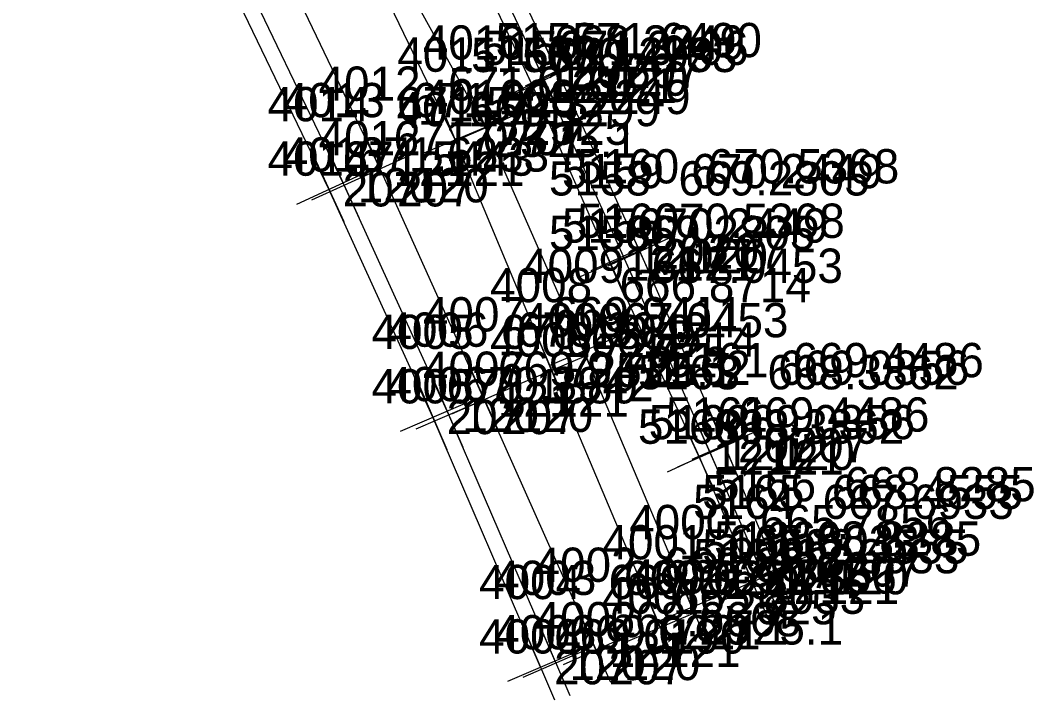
# Model space of a CAD drawing. Extents: x 1602514 to 1609837, y 863887 to 871157.
# Drawn here: x 1609613.9 to 1609837.3, y 863886.9 to 864036.7 of the extents above; entities that cross this region are included whole.
import ezdxf

# ---------------------------------------------------------------- set-up
doc = ezdxf.new("R2010")
doc.units = 0
for name, color, linetype in [('Default', 7, 'Continuous'), ('Survey-Point', 7, 'Continuous'), ('Survey-Text-Elevation', 7, 'Continuous'), ('Survey-Text-Feature', 7, 'Continuous'), ('Survey-Text-Name and Number', 7, 'Continuous')]:
    doc.layers.add(name, color=color, linetype=linetype)

msp = doc.modelspace()

# ---------------------------------------------------------------- linework, layer by layer
at = {"layer": 'Default'}
for points in [[(1609761.97, 863907.28), (1609738.08, 863963.79), (1609716.49, 864013), (1609684.47, 864070.97), (1609661.22, 864113.84), (1609637.73, 864170.53), (1609612.37, 864217.52), (1609582.99, 864268.15), (1609553.96, 864317.71), (1609520.91, 864373.9), (1609484.78, 864422.99), (1609446.86, 864468.2), (1609418.18, 864513.99), (1609377.46, 864568.48), (1609344.31, 864612.8), (1609304.89, 864660.73), (1609266.65, 864699.34), (1609223.93, 864742.15), (1609190.41, 864787.15), (1609146.47, 864834.28), (1609108.85, 864870.77), (1609064.82, 864911.72), (1609026.77, 864946.42)], [(1609761.97, 863907.28), (1609738.08, 863963.79), (1609716.49, 864013), (1609684.47, 864070.97), (1609661.22, 864113.84), (1609637.73, 864170.53), (1609612.37, 864217.52), (1609582.99, 864268.15), (1609553.96, 864317.71), (1609520.91, 864373.9), (1609484.78, 864422.99), (1609446.86, 864468.2), (1609418.18, 864513.99), (1609377.46, 864568.48), (1609344.31, 864612.8), (1609304.89, 864660.73), (1609266.65, 864699.34), (1609223.93, 864742.15), (1609190.41, 864787.15), (1609146.47, 864834.28), (1609108.85, 864870.77), (1609064.82, 864911.72), (1609026.77, 864946.42)], [(1609761.97, 863907.28), (1609738.08, 863963.79), (1609716.49, 864013), (1609684.47, 864070.97), (1609661.22, 864113.84), (1609637.73, 864170.53), (1609612.37, 864217.52), (1609582.99, 864268.15), (1609553.96, 864317.71), (1609520.91, 864373.9), (1609484.78, 864422.99), (1609446.86, 864468.2), (1609418.18, 864513.99), (1609377.46, 864568.48), (1609344.31, 864612.8), (1609304.89, 864660.73), (1609266.65, 864699.34), (1609223.93, 864742.15), (1609190.41, 864787.15), (1609146.47, 864834.28), (1609108.85, 864870.77), (1609064.82, 864911.72), (1609026.77, 864946.42)], [(1609205.73, 864800.47), (1609237.3, 864766.32), (1609268.57, 864732.05), (1609297.84, 864698.48), (1609326.86, 864664.49), (1609356.48, 864628.51), (1609386.66, 864590.9), (1609415.14, 864553.69), (1609443.92, 864514.93), (1609471.63, 864476.21), (1609497.49, 864438.76), (1609523.96, 864399.29), (1609548.52, 864361.14), (1609573.81, 864320.6), (1609597.33, 864281.9), (1609622.53, 864238.13), (1609646.78, 864195.03), (1609669.97, 864151.36), (1609691.72, 864109.29), (1609711.45, 864069.13), (1609732.23, 864025.54), (1609750.5, 863985.71), (1609769.14, 863942.98), (1609780.56, 863915.62)], [(1609205.73, 864800.47), (1609237.3, 864766.32), (1609268.57, 864732.05), (1609297.84, 864698.48), (1609326.86, 864664.49), (1609356.48, 864628.51), (1609386.66, 864590.9), (1609415.14, 864553.69), (1609443.92, 864514.93), (1609471.63, 864476.21), (1609497.49, 864438.76), (1609523.96, 864399.29), (1609548.52, 864361.14), (1609573.81, 864320.6), (1609597.33, 864281.9), (1609622.53, 864238.13), (1609646.78, 864195.03), (1609669.97, 864151.36), (1609691.72, 864109.29), (1609711.45, 864069.13), (1609732.23, 864025.54), (1609750.5, 863985.71), (1609769.14, 863942.98), (1609780.56, 863915.62)], [(1609205.73, 864800.47), (1609237.3, 864766.32), (1609268.57, 864732.05), (1609297.84, 864698.48), (1609326.86, 864664.49), (1609356.48, 864628.51), (1609386.66, 864590.9), (1609415.14, 864553.69), (1609443.92, 864514.93), (1609471.63, 864476.21), (1609497.49, 864438.76), (1609523.96, 864399.29), (1609548.52, 864361.14), (1609573.81, 864320.6), (1609597.33, 864281.9), (1609622.53, 864238.13), (1609646.78, 864195.03), (1609669.97, 864151.36), (1609691.72, 864109.29), (1609711.45, 864069.13), (1609732.23, 864025.54), (1609750.5, 863985.71), (1609769.14, 863942.98), (1609780.56, 863915.62)], [(1609203.42, 864797.93), (1609235.23, 864763.75), (1609266, 864729.47), (1609295.23, 864696.28), (1609324.46, 864661.92), (1609354.21, 864626.33), (1609384.15, 864588.51), (1609412.55, 864551.49), (1609441.75, 864512.62), (1609469.19, 864474.34), (1609495.01, 864436.89), (1609521.53, 864397.42), (1609546.24, 864359.02), (1609571.01, 864319.25), (1609594.82, 864280.17), (1609619.9, 864236.6), (1609644.21, 864192.95), (1609667.06, 864150.02), (1609688.84, 864107.82), (1609708.67, 864067.5), (1609729.29, 864023.82), (1609746.84, 863984.65), (1609765.97, 863941.3), (1609777.8, 863913.9)], [(1609203.42, 864797.93), (1609235.23, 864763.75), (1609266, 864729.47), (1609295.23, 864696.28), (1609324.46, 864661.92), (1609354.21, 864626.33), (1609384.15, 864588.51), (1609412.55, 864551.49), (1609441.75, 864512.62), (1609469.19, 864474.34), (1609495.01, 864436.89), (1609521.53, 864397.42), (1609546.24, 864359.02), (1609571.01, 864319.25), (1609594.82, 864280.17), (1609619.9, 864236.6), (1609644.21, 864192.95), (1609667.06, 864150.02), (1609688.84, 864107.82), (1609708.67, 864067.5), (1609729.29, 864023.82), (1609746.84, 863984.65), (1609765.97, 863941.3), (1609777.8, 863913.9)], [(1609203.42, 864797.93), (1609235.23, 864763.75), (1609266, 864729.47), (1609295.23, 864696.28), (1609324.46, 864661.92), (1609354.21, 864626.33), (1609384.15, 864588.51), (1609412.55, 864551.49), (1609441.75, 864512.62), (1609469.19, 864474.34), (1609495.01, 864436.89), (1609521.53, 864397.42), (1609546.24, 864359.02), (1609571.01, 864319.25), (1609594.82, 864280.17), (1609619.9, 864236.6), (1609644.21, 864192.95), (1609667.06, 864150.02), (1609688.84, 864107.82), (1609708.67, 864067.5), (1609729.29, 864023.82), (1609746.84, 863984.65), (1609765.97, 863941.3), (1609777.8, 863913.9)], [(1609201.09, 864795.88), (1609233.79, 864762.56), (1609263.61, 864727.34), (1609293.11, 864694.19), (1609322.35, 864659.64), (1609351.72, 864623.98), (1609381.71, 864586.46), (1609410.08, 864549.72), (1609438.97, 864509.94), (1609466.68, 864472.17), (1609492.31, 864435.06), (1609518.27, 864395.74), (1609543.67, 864357.28), (1609567.84, 864317.56), (1609591.63, 864277.71), (1609617.17, 864235.3), (1609641.66, 864191.29), (1609664.19, 864148.82), (1609685.82, 864106.64), (1609706.08, 864066.32), (1609726.82, 864022.26), (1609744, 863983.05), (1609763.61, 863940.31), (1609775.77, 863911.75)], [(1609201.09, 864795.88), (1609233.79, 864762.56), (1609263.61, 864727.34), (1609293.11, 864694.19), (1609322.35, 864659.64), (1609351.72, 864623.98), (1609381.71, 864586.46), (1609410.08, 864549.72), (1609438.97, 864509.94), (1609466.68, 864472.17), (1609492.31, 864435.06), (1609518.27, 864395.74), (1609543.67, 864357.28), (1609567.84, 864317.56), (1609591.63, 864277.71), (1609617.17, 864235.3), (1609641.66, 864191.29), (1609664.19, 864148.82), (1609685.82, 864106.64), (1609706.08, 864066.32), (1609726.82, 864022.26), (1609744, 863983.05), (1609763.61, 863940.31), (1609775.77, 863911.75)], [(1609201.09, 864795.88), (1609233.79, 864762.56), (1609263.61, 864727.34), (1609293.11, 864694.19), (1609322.35, 864659.64), (1609351.72, 864623.98), (1609381.71, 864586.46), (1609410.08, 864549.72), (1609438.97, 864509.94), (1609466.68, 864472.17), (1609492.31, 864435.06), (1609518.27, 864395.74), (1609543.67, 864357.28), (1609567.84, 864317.56), (1609591.63, 864277.71), (1609617.17, 864235.3), (1609641.66, 864191.29), (1609664.19, 864148.82), (1609685.82, 864106.64), (1609706.08, 864066.32), (1609726.82, 864022.26), (1609744, 863983.05), (1609763.61, 863940.31), (1609775.77, 863911.75)], [(1609740.82, 863897.86), (1609716.21, 863953.08), (1609693.22, 864003.93), (1609667.73, 864057.17), (1609643.35, 864107.11), (1609616.65, 864158.1), (1609590.74, 864208), (1609561.89, 864255.7), (1609531.79, 864306.57), (1609498.86, 864358.06), (1609466.5, 864405.68), (1609432.33, 864455.84), (1609395.95, 864506.97), (1609360.1, 864552.55), (1609324.45, 864597.57), (1609287.85, 864643.62), (1609251.51, 864687.92), (1609211.37, 864729.97)], [(1609740.82, 863897.86), (1609716.21, 863953.08), (1609693.22, 864003.93), (1609667.73, 864057.17), (1609643.35, 864107.11), (1609616.65, 864158.1), (1609590.74, 864208), (1609561.89, 864255.7), (1609531.79, 864306.57), (1609498.86, 864358.06), (1609466.5, 864405.68), (1609432.33, 864455.84), (1609395.95, 864506.97), (1609360.1, 864552.55), (1609324.45, 864597.57), (1609287.85, 864643.62), (1609251.51, 864687.92), (1609211.37, 864729.97)], [(1609740.82, 863897.86), (1609716.21, 863953.08), (1609693.22, 864003.93), (1609667.73, 864057.17), (1609643.35, 864107.11), (1609616.65, 864158.1), (1609590.74, 864208), (1609561.89, 864255.7), (1609531.79, 864306.57), (1609498.86, 864358.06), (1609466.5, 864405.68), (1609432.33, 864455.84), (1609395.95, 864506.97), (1609360.1, 864552.55), (1609324.45, 864597.57), (1609287.85, 864643.62), (1609251.51, 864687.92), (1609211.37, 864729.97)], [(1609731.95, 863894.98), (1609708.36, 863949.7), (1609685.32, 864000.31), (1609659.54, 864054.04), (1609634.64, 864103.64), (1609608.21, 864154.23), (1609581.4, 864202.96), (1609553.52, 864251.31), (1609522.21, 864303.21), (1609490.68, 864352.37), (1609458.43, 864401.19), (1609424.22, 864450.67), (1609386.92, 864501.68), (1609352.5, 864546.93), (1609316.35, 864592.8), (1609279.53, 864637.24), (1609242.29, 864680.81), (1609204.27, 864723.55)], [(1609731.95, 863894.98), (1609708.36, 863949.7), (1609685.32, 864000.31), (1609659.54, 864054.04), (1609634.64, 864103.64), (1609608.21, 864154.23), (1609581.4, 864202.96), (1609553.52, 864251.31), (1609522.21, 864303.21), (1609490.68, 864352.37), (1609458.43, 864401.19), (1609424.22, 864450.67), (1609386.92, 864501.68), (1609352.5, 864546.93), (1609316.35, 864592.8), (1609279.53, 864637.24), (1609242.29, 864680.81), (1609204.27, 864723.55)], [(1609731.95, 863894.98), (1609708.36, 863949.7), (1609685.32, 864000.31), (1609659.54, 864054.04), (1609634.64, 864103.64), (1609608.21, 864154.23), (1609581.4, 864202.96), (1609553.52, 864251.31), (1609522.21, 864303.21), (1609490.68, 864352.37), (1609458.43, 864401.19), (1609424.22, 864450.67), (1609386.92, 864501.68), (1609352.5, 864546.93), (1609316.35, 864592.8), (1609279.53, 864637.24), (1609242.29, 864680.81), (1609204.27, 864723.55)], [(1609728.59, 863894.06), (1609704.89, 863949.21), (1609681.97, 863999.41), (1609656.41, 864052.58), (1609631.29, 864102.58), (1609605.28, 864152.45), (1609578.15, 864201.76), (1609550.51, 864249.59), (1609518.95, 864301.8), (1609488.15, 864350.43), (1609455.39, 864399.66), (1609421.4, 864448.46), (1609383.95, 864499.84), (1609349.87, 864544.64), (1609313.63, 864590.59), (1609277.04, 864635.04), (1609239.11, 864679.14), (1609202.19, 864720.77)], [(1609728.59, 863894.06), (1609704.89, 863949.21), (1609681.97, 863999.41), (1609656.41, 864052.58), (1609631.29, 864102.58), (1609605.28, 864152.45), (1609578.15, 864201.76), (1609550.51, 864249.59), (1609518.95, 864301.8), (1609488.15, 864350.43), (1609455.39, 864399.66), (1609421.4, 864448.46), (1609383.95, 864499.84), (1609349.87, 864544.64), (1609313.63, 864590.59), (1609277.04, 864635.04), (1609239.11, 864679.14), (1609202.19, 864720.77)], [(1609728.59, 863894.06), (1609704.89, 863949.21), (1609681.97, 863999.41), (1609656.41, 864052.58), (1609631.29, 864102.58), (1609605.28, 864152.45), (1609578.15, 864201.76), (1609550.51, 864249.59), (1609518.95, 864301.8), (1609488.15, 864350.43), (1609455.39, 864399.66), (1609421.4, 864448.46), (1609383.95, 864499.84), (1609349.87, 864544.64), (1609313.63, 864590.59), (1609277.04, 864635.04), (1609239.11, 864679.14), (1609202.19, 864720.77)], [(1609755, 863902.82), (1609731.02, 863959.52), (1609709.8, 864010.33), (1609683.04, 864065.81)], [(1609755, 863902.82), (1609731.02, 863959.52), (1609709.8, 864010.33), (1609683.04, 864065.81)], [(1609755, 863902.82), (1609731.02, 863959.52), (1609709.8, 864010.33), (1609683.04, 864065.81)]]:
    msp.add_lwpolyline(points, dxfattribs=at)
at = {"layer": 'Survey-Point'}
for p, q in [((1609732.62, 864016.76), (1609725.95, 864030.89)), ((1609732.62, 864016.76), (1609725.95, 864030.89)), ((1609735.59, 864018.49), (1609728.87, 864032.59)), ((1609735.59, 864018.49), (1609728.87, 864032.59)), ((1609730.15, 864015.19), (1609723.49, 864029.33)), ((1609730.15, 864015.19), (1609723.49, 864029.33)), ((1609739.28, 864028.9), (1609725.18, 864022.18)), ((1609739.28, 864028.9), (1609725.18, 864022.18)), ((1609736.35, 864027.16), (1609722.22, 864020.49)), ((1609736.35, 864027.16), (1609722.22, 864020.49)), ((1609733.89, 864025.59), (1609719.75, 864018.94)), ((1609733.89, 864025.59), (1609719.75, 864018.94)), ((1609713.35, 864020.16), (1609719.63, 864005.85)), ((1609713.35, 864020.16), (1609719.63, 864005.85)), ((1609706.79, 864017.54), (1609712.81, 864003.12)), ((1609706.79, 864017.54), (1609712.81, 864003.12)), ((1609709.34, 864009.86), (1609723.65, 864016.14)), ((1609709.34, 864009.86), (1609723.65, 864016.14)), ((1609702.59, 864007.32), (1609717.01, 864013.34)), ((1609702.59, 864007.32), (1609717.01, 864013.34)), ((1609690.01, 864011.05), (1609696.44, 863996.81)), ((1609690.01, 864011.05), (1609696.44, 863996.81)), ((1609678.73, 864006.52), (1609685.22, 863992.3)), ((1609678.73, 864006.52), (1609685.22, 863992.3)), ((1609682.09, 864007.42), (1609688.56, 863993.2)), ((1609682.09, 864007.42), (1609688.56, 863993.2)), ((1609686.1, 864000.71), (1609700.34, 864007.15)), ((1609686.1, 864000.71), (1609700.34, 864007.15)), ((1609674.87, 863996.17), (1609689.08, 864002.66)), ((1609674.87, 863996.17), (1609689.08, 864002.66)), ((1609678.21, 863997.07), (1609692.43, 864003.55)), ((1609678.21, 863997.07), (1609692.43, 864003.55)), ((1609753.75, 863978.61), (1609747.24, 863992.81)), ((1609753.75, 863978.61), (1609747.24, 863992.81)), ((1609750.04, 863977.53), (1609743.65, 863991.78)), ((1609750.04, 863977.53), (1609743.65, 863991.78)), ((1609747.13, 863975.89), (1609740.86, 863990.21)), ((1609747.13, 863975.89), (1609740.86, 863990.21)), ((1609757.6, 863988.96), (1609743.4, 863982.45)), ((1609757.6, 863988.96), (1609743.4, 863982.45)), ((1609751.16, 863986.18), (1609736.84, 863979.91)), ((1609751.16, 863986.18), (1609736.84, 863979.91)), ((1609753.97, 863987.85), (1609739.71, 863981.46)), ((1609753.97, 863987.85), (1609739.71, 863981.46)), ((1609735.03, 863970.98), (1609741.12, 863956.59)), ((1609735.03, 863970.98), (1609741.12, 863956.59)), ((1609727.98, 863966.72), (1609734.07, 863952.33)), ((1609727.98, 863966.72), (1609734.07, 863952.33)), ((1609730.88, 863960.75), (1609745.27, 863966.83)), ((1609730.88, 863960.75), (1609745.27, 863966.83)), ((1609723.83, 863956.48), (1609738.22, 863962.56)), ((1609723.83, 863956.48), (1609738.22, 863962.56)), ((1609713.03, 863960.22), (1609719.39, 863945.95)), ((1609713.03, 863960.22), (1609719.39, 863945.95)), ((1609705.26, 863956.88), (1609711.45, 863942.53)), ((1609705.26, 863956.88), (1609711.45, 863942.53)), ((1609701.81, 863956.38), (1609707.98, 863942.03)), ((1609701.81, 863956.38), (1609707.98, 863942.03)), ((1609709.08, 863949.9), (1609723.35, 863956.26)), ((1609709.08, 863949.9), (1609723.35, 863956.26)), ((1609701.18, 863946.61), (1609715.53, 863952.8)), ((1609701.18, 863946.61), (1609715.53, 863952.8)), ((1609697.72, 863946.12), (1609712.07, 863952.29)), ((1609697.72, 863946.12), (1609712.07, 863952.29)), ((1609772.26, 863935.82), (1609766.01, 863950.14)), ((1609772.26, 863935.82), (1609766.01, 863950.14)), ((1609769.12, 863934.15), (1609762.82, 863948.45)), ((1609769.12, 863934.15), (1609762.82, 863948.45)), ((1609766.87, 863933.2), (1609760.35, 863947.41)), ((1609766.87, 863933.2), (1609760.35, 863947.41)), ((1609776.3, 863946.1), (1609761.97, 863939.86)), ((1609776.3, 863946.1), (1609761.97, 863939.86)), ((1609770.71, 863943.56), (1609756.51, 863937.05)), ((1609770.71, 863943.56), (1609756.51, 863937.05)), ((1609773.12, 863944.45), (1609758.82, 863938.15)), ((1609773.12, 863944.45), (1609758.82, 863938.15)), ((1609780.9, 863906.72), (1609774.7, 863921.07)), ((1609780.9, 863906.72), (1609774.7, 863921.07)), ((1609783.57, 863908.41), (1609777.55, 863922.83)), ((1609783.57, 863908.41), (1609777.55, 863922.83)), ((1609778.83, 863904.57), (1609772.71, 863918.94)), ((1609778.83, 863904.57), (1609772.71, 863918.94)), ((1609784.97, 863916.99), (1609770.63, 863910.8)), ((1609784.97, 863916.99), (1609770.63, 863910.8)), ((1609787.77, 863918.63), (1609773.35, 863912.61)), ((1609787.77, 863918.63), (1609773.35, 863912.61)), ((1609758.92, 863914.47), (1609765.01, 863900.08)), ((1609758.92, 863914.47), (1609765.01, 863900.08)), ((1609782.96, 863914.82), (1609768.58, 863908.69)), ((1609782.96, 863914.82), (1609768.58, 863908.69)), ((1609751.96, 863910.01), (1609758.05, 863895.62)), ((1609751.96, 863910.01), (1609758.05, 863895.62)), ((1609754.77, 863904.24), (1609769.16, 863910.32)), ((1609754.77, 863904.24), (1609769.16, 863910.32)), ((1609747.81, 863899.77), (1609762.2, 863905.86)), ((1609747.81, 863899.77), (1609762.2, 863905.86)), ((1609737.64, 863904.99), (1609744, 863890.72)), ((1609737.64, 863904.99), (1609744, 863890.72)), ((1609725.51, 863901.23), (1609731.68, 863886.88)), ((1609725.51, 863901.23), (1609731.68, 863886.88)), ((1609728.86, 863902.16), (1609735.04, 863887.81)), ((1609728.86, 863902.16), (1609735.04, 863887.81)), ((1609733.68, 863894.68), (1609747.95, 863901.04)), ((1609733.68, 863894.68), (1609747.95, 863901.04)), ((1609721.41, 863890.97), (1609735.77, 863897.14)), ((1609721.41, 863890.97), (1609735.77, 863897.14)), ((1609724.77, 863891.89), (1609739.12, 863898.08)), ((1609724.77, 863891.89), (1609739.12, 863898.08))]:
    msp.add_line(p, q, dxfattribs=at)

# ---------------------------------------------------------------- texts
at = {"layer": 'Survey-Text-Elevation'}
for s, p in [('668.2249', (1609731.49, 864028)), ('671.6490', (1609735.23, 864028.54)), ('668.1299', (1609724.8, 864025.33)), ('670.4133', (1609729.82, 864025.26)), ('671.3406', (1609732.29, 864026.82)), ('671.0707', (1609708.22, 864018.93)), ('671.5443', (1609696.97, 864014.41)), ('671.6233', (1609700.32, 864015.31)), ('668.2249', (1609719.49, 864016)), ('668.1299', (1609712.8, 864013.33)), ('671.0707', (1609696.22, 864006.93)), ('671.6233', (1609688.32, 864003.31)), ('671.5443', (1609684.97, 864002.41)), ('670.5368', (1609765.5, 864000.71)), ('670.2449', (1609761.84, 863999.65)), ('669.2805', (1609759, 863998.05)), ('670.2449', (1609749.84, 863987.65)), ('670.5368', (1609753.5, 863988.71)), ('669.2805', (1609747, 863986.05)), ('667.0453', (1609753.08, 863978.79)), ('666.8714', (1609746.02, 863974.52)), ('669.9411', (1609731.21, 863968.08)), ('667.0453', (1609741.08, 863966.79)), ('670.1889', (1609719.89, 863964.21)), ('670.3942', (1609723.36, 863964.7)), ('666.8714', (1609734.02, 863962.52)), ('669.9411', (1609719.21, 863956.08)), ('669.0356', (1609780.97, 863956.3)), ('669.4486', (1609784.14, 863957.98)), ('668.3862', (1609778.61, 863955.31)), ('670.1889', (1609707.89, 863952.21)), ('670.3942', (1609711.36, 863952.7)), ('669.4486', (1609772.14, 863945.98)), ('668.3862', (1609766.61, 863943.31)), ('669.0356', (1609768.97, 863944.3)), ('668.8285', (1609795.56, 863930.62)), ('668.4555', (1609792.8, 863928.9)), ('667.6933', (1609790.77, 863926.75)), ('665.7856', (1609776.97, 863922.28)), ('668.8285', (1609783.56, 863918.62)), ('665.8033', (1609770, 863917.82)), ('668.4555', (1609780.8, 863916.9)), ('667.6933', (1609778.77, 863914.75)), ('668.6668', (1609755.82, 863912.86)), ('669.0190', (1609743.59, 863909.06)), ('669.0221', (1609746.95, 863909.98)), ('665.7856', (1609764.97, 863910.28)), ('665.8033', (1609758, 863905.82)), ('668.6668', (1609743.82, 863900.86)), ('669.0221', (1609734.95, 863897.98)), ('669.0190', (1609731.59, 863897.06))]:
    msp.add_text(s, height=7.56, dxfattribs=at).set_placement(p)
at = {"layer": 'Survey-Text-Feature'}
for s, p in [('207', (1609735.23, 864021.76)), ('207', (1609747.23, 864021.76)), ('121', (1609729.82, 864018.48)), ('120', (1609732.29, 864020.04)), ('121', (1609741.82, 864018.48)), ('120', (1609744.29, 864020.04)), ('725', (1609719.49, 864009.22)), ('725', (1609731.49, 864009.22)), ('725.1', (1609712.8, 864006.55)), ('725.1', (1609724.8, 864006.55)), ('121', (1609696.22, 864000.15)), ('121', (1609708.22, 864000.15)), ('120', (1609688.32, 863996.53)), ('120', (1609700.32, 863996.53)), ('207', (1609684.97, 863995.63)), ('207', (1609696.97, 863995.63)), ('120', (1609749.84, 863980.87)), ('207', (1609753.5, 863981.93)), ('120', (1609761.84, 863980.87)), ('207', (1609765.5, 863981.93)), ('121', (1609747, 863979.27)), ('121', (1609759, 863979.27)), ('725', (1609741.08, 863960.01)), ('725', (1609753.08, 863960.01)), ('725.1', (1609734.02, 863955.74)), ('725.1', (1609746.02, 863955.74)), ('121', (1609719.21, 863949.3)), ('121', (1609731.21, 863949.3)), ('207', (1609707.89, 863945.43)), ('120', (1609711.36, 863945.92)), ('207', (1609719.89, 863945.43)), ('120', (1609723.36, 863945.92)), ('207', (1609772.14, 863939.2)), ('207', (1609784.14, 863939.2)), ('121', (1609766.61, 863936.53)), ('120', (1609768.97, 863937.52)), ('121', (1609778.61, 863936.53)), ('120', (1609780.97, 863937.52)), ('207', (1609783.56, 863911.84)), ('207', (1609795.56, 863911.84)), ('120', (1609780.8, 863910.12)), ('120', (1609792.8, 863910.12)), ('121', (1609778.77, 863907.97)), ('121', (1609790.77, 863907.97)), ('725', (1609764.97, 863903.5)), ('725', (1609776.97, 863903.5)), ('725.1', (1609758, 863899.04)), ('725.1', (1609770, 863899.04)), ('121', (1609743.82, 863894.08)), ('121', (1609755.82, 863894.08)), ('120', (1609734.95, 863891.2)), ('120', (1609746.95, 863891.2)), ('207', (1609731.59, 863890.28)), ('207', (1609743.59, 863890.28))]:
    msp.add_text(s, height=7.56, dxfattribs=at).set_placement(p)
at = {"layer": 'Survey-Text-Name and Number'}
for s, p in [('4010', (1609702.65, 864028)), ('5155', (1609718.68, 864028.54)), ('4011', (1609697.04, 864025.33)), ('5157', (1609713.28, 864025.26)), ('5156', (1609715.57, 864026.82)), ('4012', (1609679.68, 864018.93)), ('4014', (1609668.43, 864014.41)), ('4013', (1609671.78, 864015.31)), ('4010', (1609702.66, 864016)), ('4011', (1609696.91, 864013.33)), ('4012', (1609679.68, 864006.93)), ('4013', (1609671.78, 864003.31)), ('4014', (1609668.43, 864002.41)), ('5160', (1609736.66, 864000.71)), ('5159', (1609733.3, 863999.65)), ('5158', (1609730.45, 863998.05)), ('5159', (1609733.3, 863987.65)), ('5160', (1609736.66, 863988.71)), ('5158', (1609730.45, 863986.05)), ('4009', (1609724.53, 863978.79)), ('4008', (1609717.48, 863974.52)), ('4007', (1609702.67, 863968.08)), ('4009', (1609724.53, 863966.79)), ('4005', (1609691.34, 863964.21)), ('4006', (1609694.63, 863964.7)), ('4008', (1609717.48, 863962.52)), ('4007', (1609702.67, 863956.08)), ('5162', (1609752.43, 863956.3)), ('5161', (1609756.38, 863957.98)), ('5163', (1609750.07, 863955.31)), ('4005', (1609691.34, 863952.21)), ('4006', (1609694.63, 863952.7)), ('5161', (1609756.25, 863945.98)), ('5163', (1609750.07, 863943.31)), ('5162', (1609752.43, 863944.3)), ('5166', (1609766.84, 863930.62)), ('5165', (1609764.24, 863928.9)), ('5164', (1609762.23, 863926.75)), ('4000', (1609748.13, 863922.28)), ('5166', (1609766.84, 863918.62)), ('4001', (1609742.24, 863917.82)), ('5165', (1609764.24, 863916.9)), ('5164', (1609762.23, 863914.75)), ('4002', (1609727.27, 863912.86)), ('4004', (1609715.05, 863909.06)), ('4003', (1609718.4, 863909.98)), ('4000', (1609748.13, 863910.28)), ('4001', (1609742.12, 863905.82)), ('4002', (1609727.27, 863900.86)), ('4003', (1609718.4, 863897.98)), ('4004', (1609715.05, 863897.06))]:
    msp.add_text(s, height=7.56, dxfattribs=at).set_placement(p)

doc.saveas('drawing.dxf')
